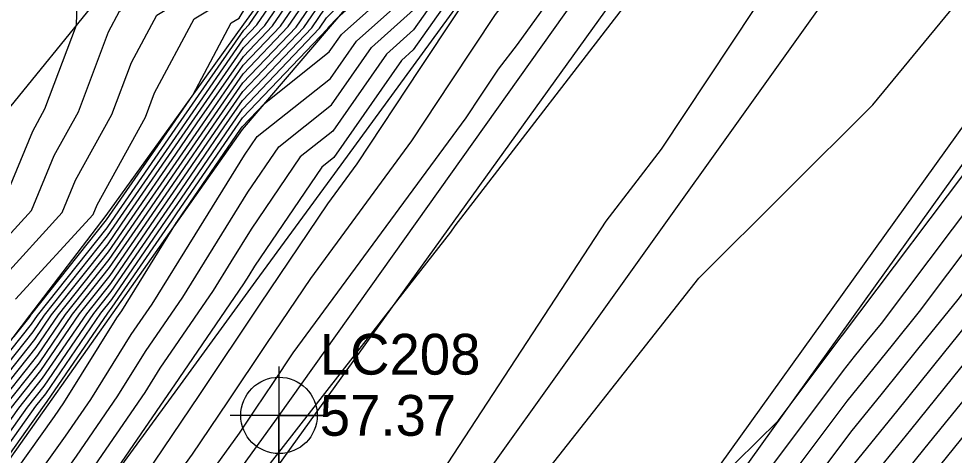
# Model space of a CAD drawing. Extents: x 2188792 to 2191981, y 386090 to 389710.
# Drawn here: x 2190238.6 to 2190296, y 387797.6 to 387824.4 of the extents above; entities that cross this region are included whole.
import ezdxf

# ---------------------------------------------------------------- set-up
doc = ezdxf.new("R2010")
doc.units = 0
for name, color, linetype in [('DTM Contours Major', 7, 'Continuous'), ('DTM Contours Minor', 7, 'Continuous'), ('Exist Roads EOP', 7, 'Continuous'), ('Exist Roads EOP Cogo Elevation', 7, 'Continuous'), ('Exist Roads EOP Cogo Number', 7, 'Continuous'), ('Exist Roads EOP Cogo Point CELL', 7, 'Continuous'), ('Exist Roads EOT', 7, 'Continuous'), ('PH Exist DTM Breakline', 7, 'Continuous')]:
    doc.layers.add(name, color=color, linetype=linetype)

msp = doc.modelspace()

# ---------------------------------------------------------------- linework, layer by layer
at = {"layer": 'DTM Contours Major'}
for points in [[(2190237.455, 387808.28), (2190241.305, 387812.487), (2190242.123, 387814.465), (2190244.353, 387818.496), (2190245.555, 387821.691), (2190247.103, 387824.596), (2190250.451, 387826.624), (2190252.505, 387830.036), (2190254.929, 387831.023), (2190256.101, 387831.307), (2190259.034, 387833.42), (2190261.126, 387835.152), (2190261.816, 387835.92), (2190266.182, 387840.924), (2190267.353, 387842.228), (2190271.103, 387846.513), (2190272.933, 387849.223), (2190272.575, 387850.981), (2190275.77, 387856.104), (2190290.99, 387874.342)], [(2190236.019, 387800.178), (2190239.618, 387804.692), (2190240.653, 387806.207), (2190244.113, 387810.57), (2190245.238, 387812.211), (2190248.256, 387816.573), (2190249.251, 387818.023), (2190252.415, 387822.596), (2190253.715, 387823.961), (2190256.862, 387828.579), (2190258.161, 387829.897), (2190261.866, 387832.962), (2190264.199, 387835.562), (2190266.675, 387838.399), (2190269.323, 387841.347), (2190271.392, 387843.712), (2190274.792, 387848.745), (2190274.612, 387849.629), (2190276.218, 387852.204), (2190284.229, 387861.804), (2190292.868, 387873.396)], [(2190235.483, 387796.05), (2190238.64, 387800.489), (2190240.098, 387802.318), (2190242.802, 387806.277), (2190244.275, 387808.134), (2190246.974, 387812.069), (2190248.316, 387814.009), (2190250.908, 387817.787), (2190252.371, 387819.903), (2190256.115, 387823.833), (2190257.324, 387825.608), (2190261.569, 387829.915), (2190262.606, 387830.773), (2190266.582, 387835.203), (2190267.168, 387835.874), (2190271.293, 387840.466), (2190271.681, 387840.91), (2190276.65, 387848.266), (2190276.648, 387848.276), (2190276.666, 387848.305), (2190276.755, 387848.411), (2190294.577, 387872.326)], [(2190238.495, 387794.551), (2190241.504, 387798.764), (2190243.059, 387801.029), (2190245.535, 387804.996), (2190246.817, 387806.869), (2190249.454, 387811.126), (2190252.477, 387816.006), (2190253.252, 387817.147), (2190257.744, 387820.711), (2190259.337, 387823.002), (2190262.855, 387826.151), (2190264.951, 387829.123), (2190267.462, 387831.835), (2190269.95, 387835.237), (2190272.302, 387837.818), (2190274.997, 387841.517), (2190277.481, 387845.064), (2190278.939, 387846.788), (2190288.231, 387860.448), (2190296.286, 387871.256)], [(2190299.156, 387868.96), (2190287.327, 387852.283), (2190281.937, 387844.468), (2190281.216, 387842.662), (2190278.548, 387839.186), (2190270.877, 387828.546), (2190267.837, 387824.638), (2190265.105, 387820.499), (2190262.712, 387816.875), (2190256.516, 387808.449), (2190253.834, 387804.455), (2190251.432, 387800.879), (2190249.269, 387797.658), (2190246.7, 387794.113), (2190237.768, 387782.084)], [(2190261.168, 387761.785), (2190274.661, 387780.393), (2190275.89, 387782.325), (2190277.069, 387784.177), (2190278.201, 387785.956), (2190289.407, 387800.911), (2190290.717, 387802.533), (2190292.189, 387804.355), (2190293.855, 387806.417), (2190305.827, 387822.332), (2190307.56, 387824.437), (2190309.183, 387826.948), (2190310.694, 387829.285), (2190317.922, 387839.083), (2190319.513, 387841.518), (2190321.002, 387843.797), (2190322.414, 387845.913), (2190334.048, 387861.718), (2190335.578, 387863.996)], [(2190327.416, 387842.149), (2190323.749, 387836.537), (2190323.163, 387835.694), (2190323.154, 387835.681), (2190318.708, 387829.293), (2190318.655, 387829.236), (2190314.257, 387822.933), (2190314.098, 387822.745), (2190309.718, 387816.484), (2190309.537, 387816.244), (2190304.923, 387809.763), (2190304.87, 387809.681), (2190301.205, 387804.539), (2190300.029, 387803.084), (2190295.053, 387796.926), (2190290.625, 387791.446), (2190288.776, 387788.978), (2190284.339, 387782.005), (2190279.715, 387774.74), (2190274.894, 387767.165), (2190273.614, 387765.399), (2190268.942, 387757.989)]]:
    msp.add_lwpolyline(points, dxfattribs=at)
at = {"layer": 'DTM Contours Minor'}
for points in [[(2190328.572, 387878.873), (2190326.11, 387880.927), (2190322.839, 387884.363), (2190314.922, 387871.427), (2190305.881, 387857.639), (2190302.085, 387852.287), (2190295.357, 387841.967), (2190289.456, 387833.64), (2190278.022, 387816.369), (2190274.629, 387811.965), (2190264.582, 387796.613), (2190260.361, 387791.209), (2190247.092, 387773.359), (2190243.271, 387768.482), (2190235.055, 387757.448)], [(2190239.037, 387752.903), (2190247.964, 387765.605), (2190251.524, 387770.595), (2190265.362, 387790.295), (2190269.303, 387794.488), (2190280.319, 387808.455), (2190290.998, 387819.097), (2190299.522, 387829.477), (2190309.401, 387841.906), (2190313.389, 387846.491), (2190328.707, 387865.919), (2190332.023, 387869.811), (2190328.572, 387878.873)], [(2190236.474, 387809.393), (2190239.418, 387812.609), (2190240.809, 387815.974), (2190242.3, 387818.669), (2190244.142, 387823.56), (2190244.822, 387824.839), (2190249.602, 387827.733), (2190251.02, 387830.088), (2190254.31, 387831.429), (2190255.902, 387831.814), (2190259.884, 387834.684), (2190260.979, 387835.59), (2190261.339, 387835.991), (2190266.083, 387841.429), (2190266.959, 387842.404), (2190271.045, 387847.074), (2190272.562, 387849.319), (2190272.168, 387851.252), (2190275.681, 387856.884), (2190290.081, 387874.14)], [(2190237.531, 387812.732), (2190239.496, 387817.484), (2190240.247, 387818.842), (2190242.183, 387823.983), (2190242.224, 387825.351), (2190242.882, 387825.808), (2190243.726, 387825.798), (2190248.752, 387828.843), (2190249.534, 387830.141), (2190253.692, 387831.834), (2190255.703, 387832.322), (2190260.734, 387835.947), (2190260.831, 387836.028), (2190260.862, 387836.063), (2190265.984, 387841.934), (2190266.565, 387842.58), (2190270.987, 387847.634), (2190272.19, 387849.415), (2190271.761, 387851.522), (2190275.591, 387857.664), (2190289.172, 387873.938)], [(2190236.543, 387800.24), (2190239.714, 387804.217), (2190241.082, 387806.221), (2190244.146, 387810.083), (2190245.586, 387812.182), (2190248.268, 387816.06), (2190249.582, 387817.976), (2190252.406, 387822.057), (2190254.195, 387823.936), (2190256.954, 387827.985), (2190258.842, 387829.9), (2190262.014, 387832.524), (2190264.676, 387835.49), (2190266.773, 387837.894), (2190269.717, 387841.171), (2190271.45, 387843.151), (2190275.163, 387848.649), (2190275.019, 387849.358), (2190276.308, 387851.424), (2190282.734, 387859.126), (2190293.21, 387873.182)], [(2190237.067, 387800.302), (2190239.81, 387803.742), (2190241.512, 387806.235), (2190244.178, 387809.596), (2190245.933, 387812.154), (2190248.28, 387815.547), (2190249.913, 387817.929), (2190252.397, 387821.519), (2190254.675, 387823.91), (2190257.047, 387827.391), (2190259.524, 387829.904), (2190262.162, 387832.086), (2190265.152, 387835.418), (2190266.872, 387837.389), (2190270.111, 387840.995), (2190271.508, 387842.591), (2190275.535, 387848.553), (2190275.426, 387849.088), (2190276.397, 387850.644), (2190281.239, 387856.447), (2190293.551, 387872.968)], [(2190237.592, 387800.365), (2190239.906, 387803.267), (2190241.942, 387806.249), (2190244.211, 387809.108), (2190246.28, 387812.126), (2190248.292, 387815.035), (2190250.245, 387817.882), (2190252.389, 387820.98), (2190255.155, 387823.884), (2190257.139, 387826.797), (2190260.206, 387829.908), (2190262.31, 387831.648), (2190265.629, 387835.347), (2190266.971, 387836.884), (2190270.505, 387840.819), (2190271.566, 387842.031), (2190275.907, 387848.458), (2190275.834, 387848.817), (2190276.487, 387849.864), (2190279.745, 387853.768), (2190293.893, 387872.754)], [(2190235.594, 387795.53), (2190239.165, 387800.551), (2190240.195, 387801.843), (2190243.232, 387806.291), (2190244.308, 387807.647), (2190247.321, 387812.041), (2190248.328, 387813.497), (2190251.239, 387817.74), (2190252.363, 387819.364), (2190256.594, 387823.807), (2190257.417, 387825.014), (2190262.251, 387829.919), (2190262.754, 387830.335), (2190267.059, 387835.132), (2190267.267, 387835.369), (2190271.687, 387840.29), (2190271.739, 387840.35), (2190272.443, 387841.391), (2190276.826, 387847.651), (2190277.104, 387847.98), (2190278.878, 387850.588), (2190294.919, 387872.112)], [(2190238.116, 387800.427), (2190240.002, 387802.793), (2190242.372, 387806.263), (2190244.243, 387808.621), (2190246.627, 387812.098), (2190248.304, 387814.522), (2190250.576, 387817.834), (2190252.38, 387820.441), (2190255.635, 387823.859), (2190257.232, 387826.203), (2190260.887, 387829.911), (2190262.458, 387831.21), (2190266.106, 387835.275), (2190267.069, 387836.379), (2190270.899, 387840.642), (2190271.624, 387841.47), (2190276.278, 387848.362), (2190276.241, 387848.547), (2190276.576, 387849.085), (2190278.25, 387851.09), (2190294.235, 387872.54)], [(2190238.436, 387807.167), (2190243.192, 387812.364), (2190243.437, 387812.956), (2190246.405, 387818.323), (2190246.969, 387819.821), (2190249.384, 387824.354), (2190251.3, 387825.515), (2190253.991, 387829.983), (2190255.547, 387830.617), (2190256.3, 387830.8), (2190258.184, 387832.157), (2190261.274, 387834.714), (2190262.292, 387835.848), (2190266.28, 387840.419), (2190267.747, 387842.051), (2190271.161, 387845.953), (2190273.305, 387849.128), (2190272.983, 387850.711), (2190275.86, 387855.324), (2190290.209, 387872.519)], [(2190235.704, 387795.01), (2190239.689, 387800.614), (2190240.291, 387801.368), (2190243.662, 387806.305), (2190244.34, 387807.159), (2190247.669, 387812.013), (2190248.34, 387812.984), (2190251.57, 387817.693), (2190252.354, 387818.825), (2190257.074, 387823.782), (2190257.51, 387824.42), (2190262.635, 387829.62), (2190262.892, 387829.851), (2190262.932, 387829.907), (2190267.339, 387834.666), (2190267.664, 387835.111), (2190271.87, 387839.726), (2190272.462, 387840.539), (2190276.99, 387847.004), (2190277.563, 387847.682), (2190281.217, 387853.053), (2190295.261, 387871.898)], [(2190235.814, 387794.489), (2190240.214, 387800.676), (2190240.387, 387800.893), (2190244.092, 387806.319), (2190244.372, 387806.672), (2190248.016, 387811.985), (2190248.352, 387812.471), (2190251.902, 387817.646), (2190252.345, 387818.286), (2190257.554, 387823.756), (2190257.602, 387823.826), (2190258.164, 387824.396), (2190262.88, 387828.618), (2190263.605, 387829.646), (2190267.38, 387833.723), (2190268.426, 387835.153), (2190272.014, 387839.09), (2190273.307, 387840.865), (2190277.154, 387846.357), (2190278.022, 387847.384), (2190283.555, 387855.518), (2190295.603, 387871.684)], [(2190236.825, 387794.372), (2190240.828, 387799.978), (2190241.409, 387800.824), (2190244.655, 387806.025), (2190244.948, 387806.452), (2190248.31, 387811.879), (2190248.363, 387811.957), (2190248.364, 387811.958), (2190252.233, 387817.598), (2190252.336, 387817.748), (2190253.693, 387819.172), (2190257.674, 387822.332), (2190258.418, 387823.402), (2190262.868, 387827.385), (2190264.278, 387829.385), (2190267.421, 387832.779), (2190269.188, 387835.195), (2190272.158, 387838.454), (2190274.152, 387841.191), (2190277.317, 387845.711), (2190278.48, 387847.086), (2190285.893, 387857.983), (2190295.944, 387871.47)], [(2190297.584, 387870.308), (2190280.774, 387845.595), (2190279.416, 387843.989), (2190278.898, 387842.695), (2190273.766, 387836.004), (2190272.534, 387834.297), (2190267.63, 387827.99), (2190263.22, 387821.311), (2190259.359, 387815.463), (2190257.567, 387813.026), (2190253.424, 387806.858), (2190249.714, 387801.333), (2190246.372, 387796.358), (2190242.404, 387790.882), (2190238.128, 387785.124)], [(2190238.353, 387804.891), (2190239.33, 387806.116), (2190239.363, 387806.164), (2190244.016, 387812.032), (2190244.197, 387812.295), (2190248.219, 387818.111), (2190248.257, 387818.165), (2190249.3, 387819.673), (2190251.664, 387824.112), (2190252.15, 387824.406), (2190255.476, 387829.93), (2190256.166, 387830.211), (2190256.499, 387830.292), (2190257.334, 387830.893), (2190261.422, 387834.276), (2190262.769, 387835.776), (2190266.379, 387839.914), (2190268.141, 387841.875), (2190271.218, 387845.393), (2190273.677, 387849.032), (2190273.39, 387850.44), (2190275.95, 387854.544), (2190288.714, 387869.84)], [(2190295.246, 387867.843), (2190280.316, 387845.894), (2190277.973, 387843.124), (2190277.533, 387842.495), (2190272.735, 387835.911), (2190272.235, 387835.362), (2190267.584, 387829.003), (2190266.97, 387828.34), (2190262.819, 387822.452), (2190262.091, 387821.801), (2190257.953, 387815.85), (2190257.211, 387815.261), (2190253.096, 387809.205), (2190252.737, 387808.626), (2190252.424, 387808.121), (2190248.175, 387801.911), (2190248.01, 387801.646), (2190243.532, 387795.123), (2190243.506, 387795.087), (2190238.413, 387788.027)], [(2190234.97, 387800.053), (2190239.426, 387805.642), (2190239.793, 387806.179), (2190244.049, 387811.545), (2190244.544, 387812.267), (2190248.231, 387817.598), (2190248.588, 387818.118), (2190252.432, 387823.674), (2190252.755, 387824.013), (2190256.677, 387829.767), (2190256.797, 387829.889), (2190261.57, 387833.838), (2190263.246, 387835.705), (2190266.478, 387839.409), (2190268.535, 387841.699), (2190271.276, 387844.832), (2190274.048, 387848.936), (2190273.797, 387850.17), (2190276.039, 387853.764), (2190287.219, 387867.162)], [(2190251.15, 387758.09), (2190265.367, 387778.02), (2190268.634, 387782.671), (2190280.039, 387794.804), (2190281.334, 387795.916), (2190285.184, 387799.713), (2190288.919, 387804.697), (2190288.982, 387804.775), (2190289.053, 387804.863), (2190289.133, 387804.962), (2190306.251, 387827.718), (2190306.639, 387828.189), (2190307.002, 387828.751), (2190307.34, 387829.274), (2190317.636, 387843.23), (2190318.05, 387843.864), (2190318.437, 387844.457), (2190318.804, 387845.007), (2190334.792, 387866.727)], [(2190304.057, 387865.138), (2190295.002, 387852.372), (2190294.459, 387851.537), (2190278.214, 387828.613), (2190276.998, 387826.776), (2190265.358, 387811.665), (2190265.101, 387811.273), (2190261.795, 387807.04), (2190250.437, 387792.472), (2190243.23, 387784.33), (2190237.048, 387776.003)], [(2190292.908, 387865.378), (2190279.857, 387846.192), (2190277.809, 387843.771), (2190276.688, 387842.169), (2190272.591, 387836.546), (2190271.473, 387835.321), (2190267.543, 387829.947), (2190266.297, 387828.601), (2190262.831, 387823.685), (2190261.173, 387822.201), (2190257.883, 387817.47), (2190255.892, 387815.89), (2190252.89, 387811.472), (2190251.643, 387809.459), (2190250.555, 387807.704), (2190247.295, 387802.94), (2190246.359, 387801.44), (2190242.856, 387796.336), (2190241.836, 387794.908), (2190237.856, 387789.391)], [(2190235.494, 387800.116), (2190239.522, 387805.167), (2190240.223, 387806.193), (2190244.081, 387811.058), (2190244.891, 387812.239), (2190248.243, 387817.085), (2190248.919, 387818.071), (2190252.423, 387823.135), (2190253.235, 387823.987), (2190256.769, 387829.173), (2190257.479, 387829.893), (2190261.718, 387833.4), (2190263.722, 387835.633), (2190266.576, 387838.904), (2190268.929, 387841.523), (2190271.334, 387844.272), (2190274.42, 387848.841), (2190274.205, 387849.899), (2190276.129, 387852.984), (2190285.724, 387864.483)], [(2190334.42, 387864.223), (2190320.609, 387845.46), (2190319.72, 387844.127), (2190318.781, 387842.691), (2190317.779, 387841.157), (2190309.017, 387829.279), (2190308.092, 387827.849), (2190307.099, 387826.313), (2190306.039, 387825.025), (2190291.494, 387805.689), (2190290.621, 387804.609), (2190289.849, 387803.654), (2190289.163, 387802.804), (2190276.086, 387785.351), (2190275.615, 387784.612), (2190275.125, 387783.842), (2190274.614, 387783.039), (2190258.679, 387761.062)], [(2190263.579, 387759.159), (2190266.146, 387763.23), (2190274.754, 387775.102), (2190277.42, 387779.291), (2190279.977, 387783.309), (2190282.431, 387787.165), (2190289.894, 387797.125), (2190292.451, 387800.29), (2190295.325, 387803.846), (2190298.577, 387807.871), (2190305.402, 387816.945), (2190308.481, 387820.684), (2190311.364, 387825.145), (2190314.047, 387829.295), (2190318.209, 387834.936), (2190320.977, 387839.172), (2190323.568, 387843.138), (2190326.024, 387846.819), (2190333.305, 387856.709), (2190335.887, 387860.557), (2190338.394, 387864.291)], [(2190237.408, 387779.043), (2190250.996, 387797.344), (2190252.166, 387798.958), (2190253.151, 387800.425), (2190254.245, 387802.053), (2190255.466, 387803.871), (2190266.066, 387818.288), (2190266.99, 387819.688), (2190268.045, 387821.286), (2190269.219, 387822.796), (2190283.331, 387842.367), (2190283.533, 387842.63), (2190283.588, 387842.767), (2190298.097, 387863.804)], [(2190237.298, 387790.755), (2190240.165, 387794.729), (2190242.18, 387797.55), (2190244.709, 387801.235), (2190246.415, 387803.968), (2190248.686, 387807.286), (2190250.549, 387810.293), (2190252.684, 387813.739), (2190254.572, 387816.518), (2190257.814, 387819.091), (2190260.255, 387822.601), (2190262.843, 387824.918), (2190265.624, 387828.862), (2190267.502, 387830.891), (2190270.712, 387835.279), (2190272.447, 387837.182), (2190275.843, 387841.843), (2190277.645, 387844.417), (2190279.398, 387846.49), (2190290.57, 387862.913)], [(2190265.367, 387758.769), (2190268.636, 387763.953), (2190274.801, 387772.456), (2190278.185, 387777.774), (2190281.431, 387782.874), (2190284.546, 387787.769), (2190290.138, 387795.232), (2190293.319, 387799.169), (2190296.893, 387803.592), (2190300.938, 387808.599), (2190305.19, 387814.252), (2190308.942, 387818.808), (2190312.455, 387824.243), (2190315.724, 387829.301), (2190318.352, 387832.863), (2190321.708, 387838), (2190324.85, 387842.808), (2190327.829, 387847.271), (2190332.933, 387854.205), (2190336.042, 387858.837), (2190339.06, 387863.333)], [(2190263.657, 387762.508), (2190274.708, 387777.747), (2190276.655, 387780.808), (2190278.523, 387783.743), (2190280.316, 387786.56), (2190289.65, 387799.018), (2190291.584, 387801.411), (2190293.757, 387804.101), (2190296.216, 387807.144), (2190305.614, 387819.638), (2190308.02, 387822.561), (2190310.274, 387826.046), (2190312.37, 387829.29), (2190318.066, 387837.01), (2190320.245, 387840.345), (2190322.285, 387843.468), (2190324.219, 387846.366), (2190333.677, 387859.214), (2190335.732, 387862.276)], [(2190339.726, 387862.374), (2190336.197, 387857.117), (2190332.561, 387851.701), (2190329.634, 387847.724), (2190326.133, 387842.479), (2190322.44, 387836.827), (2190318.495, 387830.789), (2190317.401, 387829.306), (2190313.545, 387823.341), (2190309.402, 387816.932), (2190304.978, 387811.558), (2190303.299, 387809.326), (2190298.461, 387803.338), (2190294.186, 387798.047), (2190290.382, 387793.339), (2190286.661, 387788.374), (2190282.885, 387782.44), (2190278.95, 387776.257), (2190274.847, 387769.81), (2190271.125, 387764.676), (2190267.154, 387758.379)]]:
    msp.add_lwpolyline(points, dxfattribs=at)
at = {"layer": 'Exist Roads EOP'}
for points in [[(2190313.986, 387884.141), (2190285.547, 387843.636), (2190254.588, 387800.045), (2190225.155, 387759.32), (2190194.829, 387717.425), (2190164.291, 387675.101), (2190137.229, 387637.301), (2190105.098, 387592.774), (2190071.411, 387546.221), (2190039.296, 387501.568), (2190007.542, 387457.958), (2189976.844, 387415.407), (2189936.359, 387359.145), (2189907.138, 387318.716), (2189868.636, 387265.243), (2189836.428, 387220.463), (2189805.695, 387177.815), (2189775.592, 387135.957), (2189745.498, 387094.055), (2189715.496, 387052.249), (2189683.869, 387008.07), (2189653.218, 386965.867), (2189623.729, 386924.667)], [(2190335.128, 387868.989), (2190306.373, 387829.271), (2190274.581, 387784.921), (2190245.133, 387744.071), (2190214.553, 387701.741), (2190184.89, 387660.475), (2190157.493, 387622.204), (2190126.048, 387578.501), (2190091.216, 387530.568), (2190059.634, 387486.726), (2190026.932, 387441.783), (2189997.689, 387401.032), (2189957.023, 387344.154), (2189927.908, 387303.922), (2189889.008, 387250.224), (2189856.606, 387205.5), (2189825.68, 387162.612), (2189795.668, 387120.822), (2189765.955, 387079.619), (2189734.998, 387036.704), (2189703.849, 386993.356), (2189673.984, 386951.979), (2189643.253, 386909.427)]]:
    msp.add_lwpolyline(points, dxfattribs=at)
at = {"layer": 'Exist Roads EOP Cogo Point CELL'}
msp.add_lwpolyline([(2190254.588, 387803.045), (2190254.588, 387797.045), (2190254.588, 387800.045), (2190257.588, 387800.045), (2190251.588, 387800.045)], dxfattribs=at)
msp.add_circle((2190254.588, 387800.045), 2.344, dxfattribs=at)
at = {"layer": 'Exist Roads EOT'}
for points in [[(2189910.407, 387320.236), (2189942.075, 387364.22), (2189970.438, 387403.768), (2190000.916, 387446.161), (2190032.053, 387489.248), (2190063.107, 387532.142), (2190093.978, 387574.79), (2190125.104, 387617.946), (2190155.102, 387659.638), (2190185.949, 387702.484), (2190216.886, 387745.11), (2190247.602, 387787.3), (2190276.876, 387828.015), (2190303.928, 387865.67), (2190323.039, 387892.195)], [(2190333.162, 387868.755), (2190301.785, 387825.12), (2190269.645, 387780.315), (2190237.827, 387736.49), (2190205.816, 387692.275), (2190173.845, 387647.822), (2190143.211, 387605.324), (2190112.772, 387563.076), (2190082.117, 387520.492), (2190050.947, 387477.405), (2190019.959, 387434.524), (2189989.253, 387391.986)], [(2190295.87, 387836.508), (2190264.435, 387792.457), (2190235.289, 387751.997), (2190204.567, 387709.955), (2190174.375, 387667.889)]]:
    msp.add_lwpolyline(points, dxfattribs=at)
at = {"layer": 'PH Exist DTM Breakline'}
for points in [[(2190180.541, 387728.105), (2190185.164, 387730.913), (2190189.547, 387737.179), (2190193.93, 387743.444), (2190198.312, 387749.71), (2190202.825, 387755.762), (2190207.337, 387761.815), (2190211.849, 387767.868), (2190216.361, 387773.921), (2190220.896, 387780.569), (2190225.431, 387787.218), (2190229.965, 387793.866), (2190234.643, 387800.015), (2190239.32, 387806.163), (2190243.998, 387812.312), (2190248.218, 387818.171), (2190252.438, 387824.03), (2190256.658, 387829.889), (2190260.816, 387836.07), (2190265.791, 387842.926), (2190270.765, 387849.782)], [(2190276.671, 387848.261), (2190271.748, 387840.263), (2190267.321, 387835.092), (2190262.893, 387829.922), (2190257.613, 387823.753), (2190252.334, 387817.584), (2190248.364, 387811.956), (2190244.395, 387806.329), (2190240.426, 387800.701), (2190235.861, 387794.269), (2190231.296, 387787.838), (2190226.731, 387781.406), (2190222.167, 387774.974), (2190217.497, 387768.29), (2190212.828, 387761.606), (2190208.158, 387754.921), (2190203.489, 387748.237), (2190198.82, 387741.552), (2190193.128, 387733.515), (2190186.991, 387724.396)], [(2190253.244, 387838.588), (2190250.301, 387834.059), (2190247.709, 387830.205), (2190243.031, 387825.029), (2190238.16, 387819.018), (2190233.288, 387813.008), (2190229.24, 387807.133), (2190225.191, 387801.258), (2190221.143, 387795.384), (2190216.339, 387787.434), (2190211.536, 387779.485), (2190205.619, 387771.686), (2190199.702, 387763.888), (2190193.786, 387756.089)], [(2190267.624, 387828.086), (2190262.809, 387821.487), (2190257.994, 387814.888), (2190253.179, 387808.289), (2190248.364, 387801.69), (2190243.55, 387795.091), (2190238.459, 387787.916), (2190233.369, 387780.74), (2190228.278, 387773.565), (2190223.188, 387766.389), (2190217.982, 387758.998), (2190212.776, 387751.606), (2190207.57, 387744.215), (2190202.364, 387736.823), (2190197.159, 387729.432), (2190192.781, 387722.608)]]:
    msp.add_lwpolyline(points, dxfattribs=at)

# ---------------------------------------------------------------- texts
at = {"layer": 'Exist Roads EOP Cogo Elevation'}
msp.add_text('57.37', height=2.5, dxfattribs=at).set_placement((2190257.088, 387798.795))
at = {"layer": 'Exist Roads EOP Cogo Number'}
msp.add_text('LC208', height=2.5, dxfattribs=at).set_placement((2190257.088, 387802.545))

doc.saveas('drawing.dxf')
